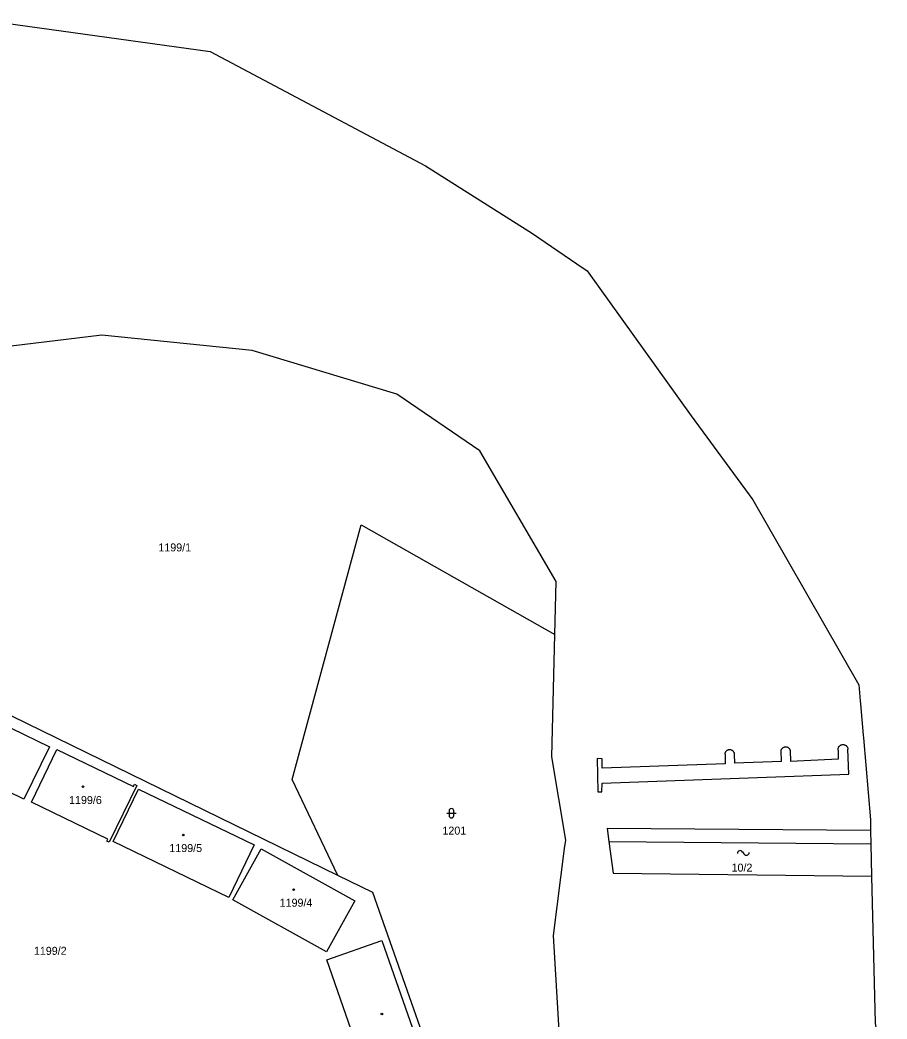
# Model space of a CAD drawing. Extents: x -869103 to -863415, y -1015889 to -1012477.
# Drawn here: x -865302 to -865117.9, y -1013433.1 to -1013220.9 of the extents above; entities that cross this region are included whole.
import ezdxf

# ---------------------------------------------------------------- set-up
doc = ezdxf.new("R2010")
doc.units = 0
for name, color, linetype in [('Hranice katastralního území', 7, 'Continuous'), ('Hranice parcel', 7, 'Continuous'), ('Parcelní čísla', 7, 'Continuous'), ('Vnitřní kresba', 7, 'Continuous'), ('Značky budov', 7, 'Continuous'), ('Značky kultur', 7, 'Continuous')]:
    doc.layers.add(name, color=color, linetype=linetype)

msp = doc.modelspace()

# ---------------------------------------------------------------- linework, layer by layer
at = {"layer": 'Hranice katastralního území'}
for p, q in [((-865181.57, -1013274.14), (-865159.51, -1013304.96)), ((-865159.51, -1013304.96), (-865146.44, -1013322.79)), ((-865146.44, -1013322.79), (-865123.92, -1013362.12))]:
    msp.add_line(p, q, dxfattribs=at)
for points in [[(-865310.2, -1013220.88), (-865261.64, -1013227.57), (-865215.94, -1013251.86), (-865193.21, -1013266.23)], [(-865193.21, -1013266.23), (-865183.76, -1013272.65), (-865181.57, -1013274.14)], [(-865123.92, -1013362.12), (-865123.63, -1013365.47), (-865123.58, -1013366.15)], [(-865123.58, -1013366.15), (-865123.01, -1013372.78), (-865122.96, -1013373.33), (-865121.47, -1013390.74), (-865121.42, -1013392.99)], [(-865121.42, -1013392.99), (-865121.35, -1013395.88), (-865121.2, -1013402.72)], [(-865121.2, -1013402.72), (-865120.48, -1013433.98), (-865117.94, -1013449.71)]]:
    msp.add_lwpolyline(points, dxfattribs=at)
at = {"layer": 'Hranice parcel'}
for p, q in [((-865181.57, -1013274.14), (-865159.51, -1013304.96)), ((-865159.51, -1013304.96), (-865146.44, -1013322.79)), ((-865146.44, -1013322.79), (-865123.92, -1013362.12)), ((-865234.55, -1013402.57), (-865323.64, -1013359.07)), ((-865187.34, -1013439.1), (-865188.72, -1013415.3))]:
    msp.add_line(p, q, dxfattribs=at)
for points in [[(-865310.2, -1013220.88), (-865261.64, -1013227.57), (-865215.94, -1013251.86), (-865193.21, -1013266.23)], [(-865193.21, -1013266.23), (-865183.76, -1013272.65), (-865181.57, -1013274.14)], [(-865188.46, -1013351.39), (-865188.19, -1013340.13), (-865204.41, -1013312.37), (-865222.01, -1013300.37), (-865252.76, -1013291.05), (-865284.61, -1013287.79), (-865317.97, -1013291.84)], [(-865234.55, -1013402.57), (-865244.24, -1013382.18), (-865229.58, -1013328.1), (-865188.46, -1013351.39)], [(-865188.72, -1013415.3), (-865186.38, -1013396.85), (-865186.16, -1013395.11), (-865189.09, -1013377.36), (-865188.46, -1013351.39)], [(-865123.92, -1013362.12), (-865123.63, -1013365.47), (-865123.58, -1013366.15)], [(-865123.58, -1013366.15), (-865123.01, -1013372.78), (-865122.96, -1013373.33), (-865121.47, -1013390.74), (-865121.42, -1013392.99)], [(-865317.49, -1013378.45), (-865312.09, -1013367.31), (-865295.75, -1013375.22), (-865301.17, -1013386.37), (-865317.49, -1013378.45)], [(-865283.55, -1013395.29), (-865283.35, -1013394.86), (-865299.58, -1013387.03), (-865294.19, -1013375.85), (-865277.93, -1013383.67), (-865277.71, -1013383.21), (-865277.23, -1013383.45), (-865283.07, -1013395.53), (-865283.55, -1013395.29)], [(-865276.85, -1013384.23), (-865252.27, -1013396.05), (-865257.66, -1013407.24), (-865282.23, -1013395.39), (-865276.85, -1013384.23)], [(-865121.42, -1013392.99), (-865177.38, -1013392.62), (-865177.01, -1013395.34), (-865176.07, -1013402.12), (-865121.2, -1013402.72)], [(-865121.42, -1013392.99), (-865121.35, -1013395.88), (-865121.2, -1013402.72)], [(-865256.8, -1013407.77), (-865250.8, -1013396.93), (-865230.91, -1013407.93), (-865236.91, -1013418.78), (-865256.8, -1013407.77)], [(-865208.38, -1013459.57), (-865227.09, -1013406.21), (-865234.55, -1013402.57)], [(-865121.2, -1013402.72), (-865120.48, -1013433.98), (-865117.94, -1013449.71)], [(-865226.46, -1013450.44), (-865236.9, -1013420.47), (-865225.17, -1013416.39), (-865214.72, -1013446.35), (-865226.46, -1013450.44)]]:
    msp.add_lwpolyline(points, dxfattribs=at)
at = {"layer": 'Vnitřní kresba'}
for p, q in [((-865126.06, -1013381.09), (-865126.24, -1013375.77)), ((-865178.42, -1013377.83), (-865179.45, -1013377.72)), ((-865179.45, -1013377.72), (-865179.36, -1013384.83)), ((-865178.42, -1013379.77), (-865178.42, -1013377.83)), ((-865152.32, -1013376.79), (-865152.32, -1013378.84)), ((-865150.38, -1013376.79), (-865150.32, -1013378.73)), ((-865140.37, -1013378.4), (-865140.42, -1013376.07)), ((-865138.51, -1013376.03), (-865138.41, -1013378.34)), ((-865128.32, -1013375.98), (-865128.29, -1013377.9)), ((-865152.32, -1013378.84), (-865178.42, -1013379.77)), ((-865140.37, -1013378.4), (-865150.32, -1013378.73)), ((-865128.29, -1013377.9), (-865138.41, -1013378.34)), ((-865178.44, -1013382.96), (-865126.06, -1013381.09)), ((-865178.46, -1013384.83), (-865178.44, -1013382.96)), ((-865179.36, -1013384.83), (-865178.46, -1013384.83)), ((-865177.01, -1013395.34), (-865121.35, -1013395.88))]:
    msp.add_line(p, q, dxfattribs=at)
for points in [[(-865140.42, -1013376.07), (-865140.4, -1013375.98), (-865140.38, -1013375.9), (-865140.34, -1013375.82), (-865140.31, -1013375.74), (-865140.26, -1013375.67), (-865140.21, -1013375.6), (-865140.15, -1013375.53), (-865140.08, -1013375.47), (-865140.01, -1013375.42), (-865139.94, -1013375.38), (-865139.86, -1013375.34), (-865139.78, -1013375.3), (-865139.7, -1013375.28), (-865139.61, -1013375.26), (-865139.53, -1013375.25), (-865139.44, -1013375.25), (-865139.35, -1013375.26), (-865139.27, -1013375.27), (-865139.18, -1013375.29), (-865139.1, -1013375.32), (-865139.02, -1013375.36), (-865138.94, -1013375.4), (-865138.87, -1013375.45), (-865138.8, -1013375.51), (-865138.74, -1013375.57), (-865138.69, -1013375.64), (-865138.64, -1013375.71), (-865138.59, -1013375.78), (-865138.56, -1013375.86), (-865138.53, -1013375.95), (-865138.51, -1013376.03)], [(-865128.32, -1013375.98), (-865128.33, -1013375.89), (-865128.33, -1013375.8), (-865128.33, -1013375.71), (-865128.32, -1013375.62), (-865128.3, -1013375.54), (-865128.27, -1013375.45), (-865128.23, -1013375.37), (-865128.19, -1013375.29), (-865128.14, -1013375.21), (-865128.09, -1013375.14), (-865128.03, -1013375.08), (-865127.96, -1013375.02), (-865127.89, -1013374.96), (-865127.81, -1013374.91), (-865127.73, -1013374.87), (-865127.65, -1013374.84), (-865127.57, -1013374.81), (-865127.48, -1013374.79), (-865127.39, -1013374.77), (-865127.3, -1013374.77), (-865127.21, -1013374.77), (-865127.12, -1013374.78), (-865127.04, -1013374.8), (-865126.95, -1013374.82), (-865126.86, -1013374.86), (-865126.79, -1013374.9), (-865126.71, -1013374.94), (-865126.64, -1013374.99), (-865126.57, -1013375.05), (-865126.51, -1013375.12), (-865126.45, -1013375.19), (-865126.4, -1013375.26), (-865126.35, -1013375.34), (-865126.32, -1013375.42), (-865126.29, -1013375.51), (-865126.26, -1013375.59), (-865126.25, -1013375.68), (-865126.24, -1013375.77)], [(-865152.32, -1013376.79), (-865152.32, -1013376.7), (-865152.3, -1013376.62), (-865152.28, -1013376.53), (-865152.26, -1013376.45), (-865152.22, -1013376.37), (-865152.18, -1013376.29), (-865152.13, -1013376.22), (-865152.08, -1013376.15), (-865152.02, -1013376.09), (-865151.95, -1013376.03), (-865151.88, -1013375.98), (-865151.81, -1013375.94), (-865151.73, -1013375.9), (-865151.65, -1013375.87), (-865151.57, -1013375.85), (-865151.48, -1013375.83), (-865151.39, -1013375.82), (-865151.31, -1013375.82), (-865151.22, -1013375.83), (-865151.14, -1013375.85), (-865151.05, -1013375.87), (-865150.97, -1013375.9), (-865150.89, -1013375.94), (-865150.82, -1013375.98), (-865150.75, -1013376.03), (-865150.68, -1013376.09), (-865150.62, -1013376.15), (-865150.57, -1013376.22), (-865150.52, -1013376.29), (-865150.48, -1013376.37), (-865150.44, -1013376.45), (-865150.42, -1013376.53), (-865150.4, -1013376.62), (-865150.38, -1013376.7), (-865150.38, -1013376.79)]]:
    msp.add_lwpolyline(points, dxfattribs=at)
at = {"layer": 'Značky budov'}
msp.add_line((-865148.61, -1013397.59), (-865148.31, -1013397.99), dxfattribs=at)
for centre in [(-865288.64, -1013383.72), (-865267.35, -1013393.99), (-865243.93, -1013405.6), (-865225.18, -1013432)]:
    msp.add_circle(centre, 0.175, dxfattribs=at)
for centre, start, end in [((-865149.12, -1013397.88), 29.2914, 181.2189), ((-865147.8, -1013397.7), 209.2914, 1.2189)]:
    msp.add_arc(centre, 0.588, start, end, dxfattribs=at)
at = {"layer": 'Značky kultur'}
for p, q in [((-865211.42, -1013389.35), (-865209.42, -1013389.35)), ((-865210.92, -1013388.85), (-865210.92, -1013389.85)), ((-865209.92, -1013389.85), (-865209.92, -1013388.85))]:
    msp.add_line(p, q, dxfattribs=at)
for centre, start, end in [((-865210.42, -1013388.85), 0, 180), ((-865210.42, -1013389.85), 180, 359.9879)]:
    msp.add_arc(centre, 0.5, start, end, dxfattribs=at)

# ---------------------------------------------------------------- texts
at = {"layer": 'Parcelní čísla'}
for s, p in [('1199/1', (-865272.64, -1013333.75)), ('1199/6', (-865291.6, -1013387.4)), ('1201', (-865212.33, -1013393.9)), ('1199/5', (-865270.31, -1013397.6)), ('10/2', (-865150.95, -1013401.76)), ('1199/4', (-865246.89, -1013409.21)), ('1199/2', (-865299.07, -1013419.43))]:
    msp.add_text(s, height=1.7, dxfattribs=at).set_placement(p)

doc.saveas('drawing.dxf')
